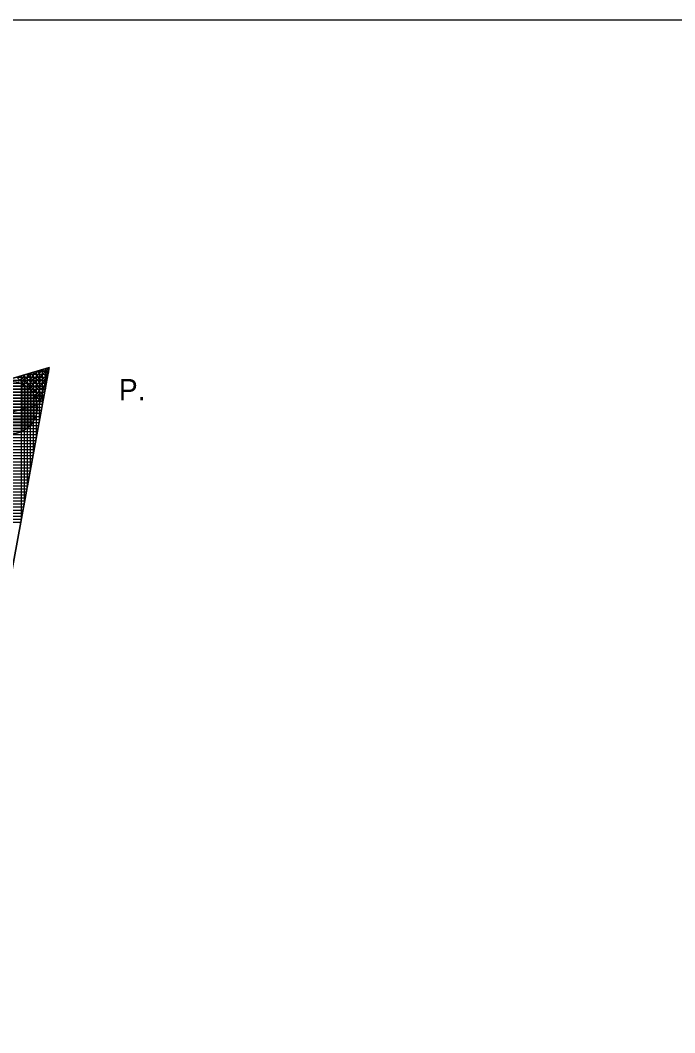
# Model space of a CAD drawing. Extents: x -565346 to -564154, y -1097386 to -1095620.
# Drawn here: x -564328.1 to -564284.8, y -1095686.8 to -1095619.7 of the extents above; entities that cross this region are included whole.
import ezdxf

# ---------------------------------------------------------------- set-up
doc = ezdxf.new("R2010")
doc.units = 0
for name, color, linetype in [('Vrstva 13', 7, 'Continuous'), ('Vrstva 15', 7, 'Continuous'), ('Vrstva 41', 7, 'Continuous'), ('Vrstva 42', 7, 'Continuous'), ('Vrstva 43', 7, 'Continuous'), ('Vrstva 44', 7, 'Continuous'), ('Vrstva 63', 7, 'Continuous')]:
    doc.layers.add(name, color=color, linetype=linetype)

msp = doc.modelspace()

# ---------------------------------------------------------------- linework, layer by layer
at = {"layer": 'Vrstva 13'}
for p, q in [((-564394.52, -1095662.95), (-564326.21, -1095642.73)), ((-564326.21, -1095642.73), (-564329.81, -1095662.26))]:
    msp.add_line(p, q, dxfattribs=at)
at = {"layer": 'Vrstva 41'}
for p, q in [((-564328.079, -1095643.769), (-564327.389, -1095643.079)), ((-564327.889, -1095643.863), (-564326.987, -1095642.96)), ((-564327.718, -1095643.974), (-564326.585, -1095642.841)), ((-564326.605, -1095644.26), (-564327.695, -1095643.17)), ((-564327.563, -1095644.102), (-564326.217, -1095642.755)), ((-564326.547, -1095644.035), (-564327.477, -1095643.105)), ((-564327.425, -1095644.246), (-564326.315, -1095643.137)), ((-564326.489, -1095643.81), (-564327.259, -1095643.04)), ((-564326.431, -1095643.585), (-564327.04, -1095642.976)), ((-564326.373, -1095643.36), (-564326.822, -1095642.911)), ((-564326.315, -1095643.136), (-564326.604, -1095642.847)), ((-564326.257, -1095642.911), (-564326.386, -1095642.782)), ((-564327.802, -1095643.912), (-564328.35, -1095643.363)), ((-564328.241, -1095643.649), (-564327.79, -1095643.198)), ((-564326.721, -1095644.709), (-564328.132, -1095643.299)), ((-564326.663, -1095644.484), (-564327.913, -1095643.234)), ((-564327.302, -1095644.407), (-564326.414, -1095643.518)), ((-564326.779, -1095644.934), (-564327.227, -1095644.487)), ((-564327.197, -1095644.585), (-564326.512, -1095643.899)), ((-564327.111, -1095644.781), (-564326.611, -1095644.281)), ((-564327.047, -1095645), (-564326.709, -1095644.662)), ((-564326.921, -1095645.157), (-564326.808, -1095645.044))]:
    msp.add_line(p, q, dxfattribs=at)
at = {"layer": 'Vrstva 42'}
msp.add_lwpolyline([(-564707.989, -1095755.399), (-564707.577, -1095757.356), (-564692.663, -1095754.203), (-564630.833, -1095733.073), (-564590.007, -1095716.981), (-564573.006, -1095706.742), (-564516.181, -1095692.846), (-564453.911, -1095679.516), (-564393.952, -1095664.868), (-564326.83, -1095645.13), (-564326.21, -1095642.73), (-564394.52, -1095662.95), (-564454.33, -1095677.56), (-564516.6, -1095690.89), (-564574.04, -1095705.03), (-564590.74, -1095715.12), (-564631.48, -1095731.18), (-564693.31, -1095752.31)], close=True, dxfattribs=at)
at = {"layer": 'Vrstva 43'}
for p, q in [((-564326.293, -1095643.18), (-564327.73, -1095643.18)), ((-564327.67, -1095643.162), (-564327.67, -1095650.651)), ((-564327.47, -1095643.103), (-564327.47, -1095649.566)), ((-564327.27, -1095643.044), (-564327.27, -1095648.481)), ((-564327.07, -1095642.985), (-564327.07, -1095647.396)), ((-564326.256, -1095642.98), (-564327.055, -1095642.98)), ((-564326.87, -1095642.925), (-564326.87, -1095646.311)), ((-564326.67, -1095642.866), (-564326.67, -1095645.226)), ((-564326.47, -1095642.807), (-564326.47, -1095644.141)), ((-564326.219, -1095642.78), (-564326.379, -1095642.78)), ((-564326.27, -1095642.748), (-564326.27, -1095643.056)), ((-564326.404, -1095643.78), (-564329.757, -1095643.78)), ((-564326.367, -1095643.58), (-564329.082, -1095643.58)), ((-564326.33, -1095643.38), (-564328.406, -1095643.38)), ((-564328.07, -1095643.281), (-564328.07, -1095652.821)), ((-564327.87, -1095643.221), (-564327.87, -1095651.736)), ((-564326.514, -1095644.38), (-564331.784, -1095644.38)), ((-564326.477, -1095644.18), (-564331.109, -1095644.18)), ((-564326.44, -1095643.98), (-564330.433, -1095643.98)), ((-564326.662, -1095645.18), (-564334.487, -1095645.18)), ((-564326.625, -1095644.98), (-564333.811, -1095644.98)), ((-564326.588, -1095644.78), (-564333.136, -1095644.78)), ((-564326.551, -1095644.58), (-564332.46, -1095644.58)), ((-564326.772, -1095645.78), (-564336.514, -1095645.78)), ((-564326.735, -1095645.58), (-564335.838, -1095645.58)), ((-564326.698, -1095645.38), (-564335.163, -1095645.38)), ((-564326.883, -1095646.38), (-564338.541, -1095646.38)), ((-564326.846, -1095646.18), (-564337.865, -1095646.18)), ((-564326.809, -1095645.98), (-564337.19, -1095645.98)), ((-564327.03, -1095647.18), (-564341.244, -1095647.18)), ((-564326.993, -1095646.98), (-564340.568, -1095646.98)), ((-564326.957, -1095646.78), (-564339.892, -1095646.78)), ((-564326.92, -1095646.58), (-564339.217, -1095646.58)), ((-564327.141, -1095647.78), (-564343.271, -1095647.78)), ((-564327.104, -1095647.58), (-564342.595, -1095647.58)), ((-564327.067, -1095647.38), (-564341.919, -1095647.38)), ((-564327.251, -1095648.38), (-564345.298, -1095648.38)), ((-564327.215, -1095648.18), (-564344.622, -1095648.18)), ((-564327.178, -1095647.98), (-564343.946, -1095647.98)), ((-564327.399, -1095649.18), (-564348, -1095649.18)), ((-564327.362, -1095648.98), (-564347.325, -1095648.98)), ((-564327.325, -1095648.78), (-564346.649, -1095648.78)), ((-564327.288, -1095648.58), (-564345.973, -1095648.58)), ((-564327.51, -1095649.78), (-564350.027, -1095649.78)), ((-564327.473, -1095649.58), (-564349.352, -1095649.58)), ((-564327.436, -1095649.38), (-564348.676, -1095649.38)), ((-564327.62, -1095650.38), (-564352.054, -1095650.38)), ((-564327.583, -1095650.18), (-564351.379, -1095650.18)), ((-564327.546, -1095649.98), (-564350.703, -1095649.98)), ((-564327.768, -1095651.18), (-564354.757, -1095651.18)), ((-564327.731, -1095650.98), (-564354.081, -1095650.98)), ((-564327.694, -1095650.78), (-564353.406, -1095650.78)), ((-564327.657, -1095650.58), (-564352.73, -1095650.58)), ((-564327.878, -1095651.78), (-564356.784, -1095651.78)), ((-564327.841, -1095651.58), (-564356.108, -1095651.58)), ((-564327.804, -1095651.38), (-564355.433, -1095651.38)), ((-564327.989, -1095652.38), (-564358.811, -1095652.38)), ((-564327.952, -1095652.18), (-564358.135, -1095652.18)), ((-564327.915, -1095651.98), (-564357.46, -1095651.98)), ((-564328.099, -1095652.98), (-564360.838, -1095652.98)), ((-564328.063, -1095652.78), (-564360.162, -1095652.78)), ((-564328.026, -1095652.58), (-564359.487, -1095652.58))]:
    msp.add_line(p, q, dxfattribs=at)
msp.add_lwpolyline([(-564584.17, -1095730.99), (-564361.01, -1095672.63), (-564329.81, -1095662.26), (-564326.21, -1095642.73), (-564394.52, -1095662.95), (-564454.33, -1095677.56), (-564516.6, -1095690.89), (-564574.04, -1095705.03), (-564590.74, -1095715.12), (-564631.48, -1095731.18), (-564693.31, -1095752.31), (-564772.2, -1095768.91), (-564879.81, -1095788.15), (-565039.47, -1095811.86), (-565040.85, -1095849.94), (-565025.81, -1095848.33), (-565025.24, -1095824.91), (-564877.52, -1095802.97), (-564694, -1095767.75), (-564603.8, -1095739.23), (-564594.74, -1095734.52)], close=True, dxfattribs=at)
at = {"layer": 'Vrstva 44'}
for p, q in [((-564328.03, -1095643.793), (-564328.03, -1095646.976)), ((-564330.15, -1095644.33), (-564327.36, -1095644.33)), ((-564329.973, -1095644.13), (-564327.534, -1095644.13)), ((-564329.725, -1095643.93), (-564327.781, -1095643.93)), ((-564327.83, -1095643.9), (-564327.83, -1095646.869)), ((-564327.63, -1095644.044), (-564327.63, -1095646.723)), ((-564327.43, -1095644.242), (-564327.43, -1095646.526)), ((-564330.485, -1095645.13), (-564327.024, -1095645.13)), ((-564330.443, -1095644.93), (-564327.066, -1095644.93)), ((-564330.375, -1095644.73), (-564327.133, -1095644.73)), ((-564330.28, -1095644.53), (-564327.227, -1095644.53)), ((-564327.23, -1095644.525), (-564327.23, -1095646.24)), ((-564327.03, -1095645.096), (-564327.03, -1095645.681)), ((-564330.502, -1095645.33), (-564327.005, -1095645.33)), ((-564330.496, -1095645.53), (-564327.011, -1095645.53)), ((-564330.468, -1095645.73), (-564327.041, -1095645.73)), ((-564330.416, -1095645.93), (-564327.094, -1095645.93)), ((-564330.336, -1095646.13), (-564327.172, -1095646.13)), ((-564330.224, -1095646.33), (-564327.284, -1095646.33)), ((-564330.076, -1095646.53), (-564327.434, -1095646.53)), ((-564329.87, -1095646.73), (-564327.639, -1095646.73)), ((-564329.573, -1095646.93), (-564327.938, -1095646.93))]:
    msp.add_line(p, q, dxfattribs=at)
msp.add_circle((-564328.754, -1095645.384), 1.75, dxfattribs=at)
at = {"layer": 'Vrstva 63'}
msp.add_line((-564154.77, -1095619.74), (-565342.77, -1095619.74), dxfattribs=at)

# ---------------------------------------------------------------- texts
at = {"layer": 'Vrstva 15'}
msp.add_text('P.', height=1.4, dxfattribs=at).set_placement((-564321.6, -1095644.89))

doc.saveas('drawing.dxf')
